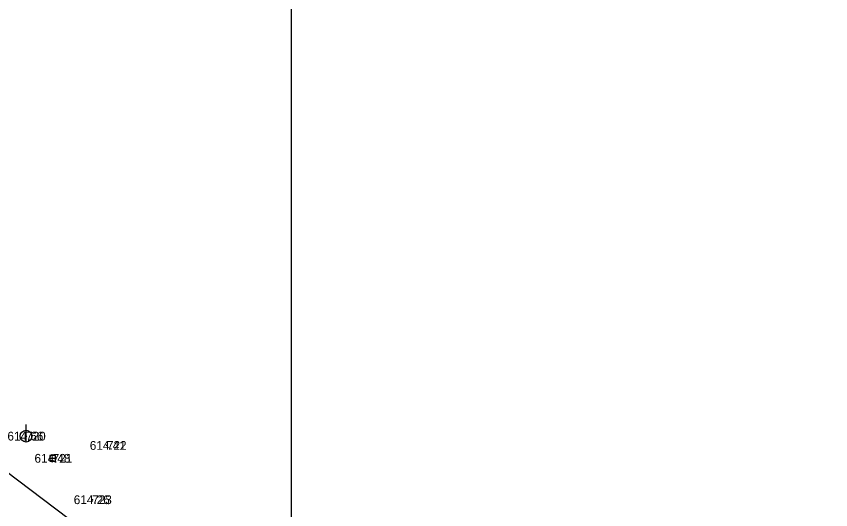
# Model space of a CAD drawing. Extents: x -844765 to -843273, y -997542 to -995529.
# Drawn here: x -843729.5 to -843660.1, y -997153 to -997110.9 of the extents above; entities that cross this region are included whole.
import ezdxf

# ---------------------------------------------------------------- set-up
doc = ezdxf.new("R2010")
doc.units = 0
for name, color, linetype in [('Doplněk polohopisu', 7, 'Continuous'), ('Osa', 7, 'Continuous'), ('Sítě podzemní nerozlišené', 7, 'Continuous'), ('Vrstva 63', 7, 'Continuous'), ('Číslo bodu', 7, 'Continuous'), ('Řezy', 7, 'Continuous')]:
    doc.layers.add(name, color=color, linetype=linetype)

msp = doc.modelspace()

# ---------------------------------------------------------------- linework, layer by layer
at = {"layer": 'Doplněk polohopisu'}
for p, q in [((-843728.7, -997147.25), (-843728.7, -997145.75)), ((-843726.68, -997148.64), (-843726.18, -997148.64))]:
    msp.add_line(p, q, dxfattribs=at)
msp.add_lwpolyline([(-843726.68, -997148.89), (-843726.18, -997148.89), (-843726.18, -997148.39), (-843726.68, -997148.39)], close=True, dxfattribs=at)
msp.add_circle((-843728.7, -997146.75), 0.5, dxfattribs=at)
at = {"layer": 'Osa'}
msp.add_lwpolyline([(-843652.733, -997208.733), (-843685.02, -997184.17), (-843714.345, -997161.915), (-843737.99, -997144.048), (-843746.288, -997137.863), (-843747.28, -997137.765), (-843770.695, -997120.79), (-843797.765, -997100.1), (-843802.485, -997096.6), (-843818.53, -997084.865), (-843834.64, -997072.98), (-843843.67, -997065.86), (-843850.655, -997061.13), (-843858.565, -997054.8), (-843873.555, -997041.845), (-843881.268, -997036.038), (-843889.863, -997029.565), (-843897.978, -997023.38), (-843905.21, -997017.86), (-843921.14, -997005.98)], dxfattribs=at)
at = {"layer": 'Sítě podzemní nerozlišené'}
for p, q in [((-843728.7, -997146.75), (-843728.75, -997146.7)), ((-843728.7, -997146.75), (-843728.75, -997146.8)), ((-843728.7, -997146.75), (-843728.65, -997146.7)), ((-843728.7, -997146.75), (-843728.65, -997146.8)), ((-843721.8, -997147.54), (-843721.85, -997147.49)), ((-843721.8, -997147.54), (-843721.85, -997147.59)), ((-843721.8, -997147.54), (-843721.75, -997147.49)), ((-843721.8, -997147.54), (-843721.75, -997147.59)), ((-843726.43, -997148.64), (-843726.48, -997148.59)), ((-843726.43, -997148.64), (-843726.48, -997148.69)), ((-843726.43, -997148.64), (-843726.38, -997148.59)), ((-843726.43, -997148.64), (-843726.38, -997148.69)), ((-843723.06, -997152.17), (-843723.11, -997152.12)), ((-843723.06, -997152.17), (-843723.11, -997152.22)), ((-843723.06, -997152.17), (-843723.01, -997152.12)), ((-843723.06, -997152.17), (-843723.01, -997152.22))]:
    msp.add_line(p, q, dxfattribs=at)
at = {"layer": 'Vrstva 63'}
msp.add_lwpolyline([(-843896.059, -997176.533), (-843706.059, -997176.533), (-843706.059, -997034.033), (-843896.059, -997034.033)], close=True, dxfattribs=at)

# ---------------------------------------------------------------- texts
at = {"layer": 'Číslo bodu'}
for s, p in [('720', (-843728.7, -997147.125)), ('722', (-843721.8, -997147.915)), ('721', (-843726.43, -997149.015)), ('723', (-843723.06, -997152.545))]:
    msp.add_text(s, height=0.75, dxfattribs=at).set_placement(p)
at = {"layer": 'Řezy'}
for s, p in [('614.66', (-843730.291, -997147.125)), ('614.41', (-843723.262, -997147.915)), ('614.48', (-843727.98, -997149.015)), ('614.26', (-843724.631, -997152.545))]:
    msp.add_text(s, height=0.75, dxfattribs=at).set_placement(p)

doc.saveas('drawing.dxf')
